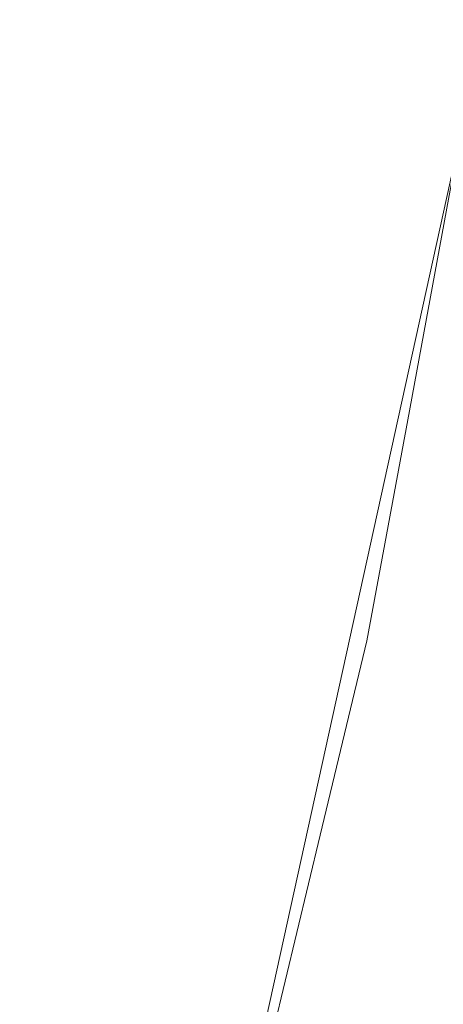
# Model space of a CAD drawing. Header units: metres. Extents: x 250001 to 257773, y 598992 to 609118.
# Tile 469 of 1056: x 254921.34 to 254929.57, y 601149.49 to 601168.61. Entities that reach past the tile are written whole.
import ezdxf

# ---------------------------------------------------------------- set-up
doc = ezdxf.new("R2010")
doc.units = ezdxf.units.M
for name, color, linetype, lineweight in [('B-WE-GR-GRAS-GV', 252, 'Continuous', 13), ('B-WE-GW-GRONDWERKLIJN_TEEN-G', 90, 'Continuous', 18), ('N-WE-VH-VERHARDING_HALFVERHARDING-A', 252, 'Continuous', 18), ('X-XX-AL-REFERENTIE-G', 7, 'Continuous', 18)]:
    doc.layers.add(name, color=color, linetype=linetype, lineweight=lineweight)

# ---------------------------------------------------------------- blocks, each defined once
blk = doc.blocks.new('BS2021-132-Xref-inmeting-2d-20210906')
at = {"layer": 'B-WE-GW-GRONDWERKLIJN_TEEN-G'}
blk.add_lwpolyline([(254916.977, 601109.188), (254918.144, 601113.1), (254919.311, 601117.013), (254919.873, 601120.601), (254920.436, 601124.19), (254920.699, 601125.867), (254921.437, 601129.123), (254922.175, 601132.379), (254922.914, 601135.635), (254924.139, 601140.427), (254925.365, 601145.219), (254926.272, 601148.996), (254927.18, 601152.773), (254928.087, 601156.55), (254928.883, 601160.838), (254929.678, 601165.126), (254930.473, 601169.413), (254931.245, 601173.422), (254932.016, 601177.43), (254933.106, 601181.593), (254934.196, 601185.755), (254935.287, 601189.917)], dxfattribs=at)
blk = doc.blocks.new('BS2021-132-Xref-BGT-GRIJS-20210617-aangepast')
at = {"layer": 'B-WE-GR-GRAS-GV', "flags": 128}
for points in [[(254954.283, 601277.17), (254920.73, 601124.682), (254925.766, 601123.555), (254959.325, 601276.051)], [(254941.902, 601323.356), (254908.043, 601169.391), (254906.323, 601161.578), (254899.261, 601129.488), (254920.73, 601124.682), (254954.283, 601277.17)]]:
    blk.add_lwpolyline(points, dxfattribs=at)

msp = doc.modelspace()

# ---------------------------------------------------------------- hatches: boundary and pattern name
at = {"layer": 'N-WE-VH-VERHARDING_HALFVERHARDING-A'}
h = msp.add_hatch(dxfattribs=at)
h.set_pattern_fill('AVH-HALFVERHARDING-SO', color=256, pattern_type=2)
h.set_pattern_definition([(50, (254847.808, 601253.6878), (3.5863, -0.31376), [0.375, -4.125]), (355, (254847.808, 601253.688), (-0.693757, 3.76096), [0.3, -3.3]), (100.4514, (254848.107, 601253.6617), (2.892547, 3.4472), [0.3187, -3.50571]), (46.1842, (254847.808, 601254.688), (5.336205, -0.827595), [0.5625, -6.1875]), (96.6356, (254848.253, 601254.619), (4.67331, 4.87059), [0.47805, -5.25856]), (351.1842, (254847.808, 601254.688), (4.67331, 4.87059), [0.45, -4.95]), (21, (254848.308, 601254.4378), (2.984535, -2.013094), [0.375, -4.125]), (326, (254848.308, 601254.438), (1.216577, 3.62575), [0.3, -3.3]), (71.4514, (254848.557, 601254.27), (4.201113, 1.61265), [0.3187, -3.50571]), (37.5, (254847.8081, 601253.6878), (0.060799, 1.664469), [0, -3.26, 0, -3.35, 0, -3.3125]), (7.5, (254847.8081, 601253.6878), (1.315348, 1.972059), [0, -1.91, 0, -3.185, 0, -1.2625]), (327.5, (254846.6931, 601253.6878), (2.669112, -0.112774), [0, -1.25, 0, -3.9, 0, -5.175]), (317.5, (254846.193, 601253.6878), (2.91593, 0.500525), [0, -1.625, 0, -2.59, 0, -3.675])])
edge = h.paths.add_edge_path()
edge.add_line((254940.453, 601403.428), (254953.354, 601350.437))
edge.add_line((254953.354, 601350.437), (254909.724, 601236.445))
edge.add_line((254909.724, 601236.445), (254860.942, 601247.384))
edge.add_line((254860.942, 601247.384), (254858.098, 601234.699))
edge.add_line((254858.098, 601234.699), (254835.655, 601239.732))
edge.add_line((254835.655, 601239.732), (254832.373, 601225.095))
edge.add_line((254832.373, 601225.095), (254827.997, 601205.58))
edge.add_line((254827.997, 601205.58), (254825.07, 601206.236))
edge.add_line((254825.07, 601206.236), (254814.998, 601161.32))
edge.add_arc((254839.392, 601155.85), 25, 167.3609, 205.6595)
edge.add_line((254816.857, 601145.024), (254830.669, 601116.272))
edge.add_arc((254853.204, 601127.098), 25, 205.6595, 227.8988)
edge.add_line((254836.443, 601108.549), (254908.727, 601043.233))
edge.add_line((254908.727, 601043.233), (254908.681, 601043.024))
edge.add_line((254908.681, 601043.024), (254907.645, 601038.26))
edge.add_line((254907.645, 601038.26), (254907.388, 601037.1))
edge.add_line((254907.388, 601037.1), (254905.454, 601042.146))
edge.add_line((254905.454, 601042.146), (254833.994, 601106.718))
edge.add_arc((254850.755, 601125.267), 25, 205.6595, 227.8988, ccw=False)
edge.add_line((254828.221, 601114.442), (254813.003, 601146.119))
edge.add_arc((254835.538, 601156.944), 25, 167.3609, 205.6595, ccw=False)
edge.add_line((254811.144, 601162.414), (254823.355, 601216.869))
edge.add_arc((254798.96, 601222.339), 25, 347.3609, 437.3609)
edge.add_line((254804.431, 601246.734), (254797.6, 601248.265))
edge.add_line((254797.6, 601248.265), (254798.913, 601254.12))
edge.add_line((254798.913, 601254.12), (254820.38, 601249.306))
edge.add_arc((254822.568, 601259.064), 10, 257.3609, 347.3609)
edge.add_line((254832.326, 601256.876), (254837.577, 601280.294))
edge.add_line((254837.577, 601280.294), (254866.85, 601273.73))
edge.add_line((254866.85, 601273.73), (254862.036, 601252.263))
edge.add_line((254862.036, 601252.263), (254885.508, 601247))
edge.add_arc((254890.978, 601271.394), 25, 257.3609, 339.0559)
edge.add_line((254914.326, 601262.457), (254945.341, 601343.491))
edge.add_arc((254921.993, 601352.427), 25, 339.0559, 373.6831)
edge.add_line((254946.283, 601358.341), (254935.724, 601401.715))
edge.add_line((254935.724, 601401.715), (254940.453, 601403.428))

# ---------------------------------------------------------------- block references
at = {"layer": 'X-XX-AL-REFERENTIE-G'}
for name in ['BS2021-132-Xref-BGT-GRIJS-20210617-aangepast', 'BS2021-132-Xref-inmeting-2d-20210906']:
    msp.add_blockref(name, (0, 0), dxfattribs=at)

doc.saveas('drawing.dxf')
